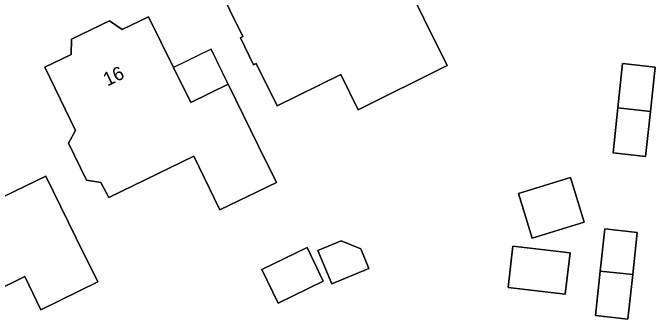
# Model space of a CAD drawing. Extents: x 160455 to 162082, y 388339 to 389736.
# Drawn here: x 161257.82 to 161304.89, y 388536.99 to 388559.44 of the extents above; entities that cross this region are included whole.
import ezdxf

# ---------------------------------------------------------------- set-up
doc = ezdxf.new("R2010")
doc.units = 0
for name, color, linetype in [('IMGEO_Erf', 7, 'Continuous'), ('IMGEO_Pand', 7, 'Continuous'), ('IMGEO_Pand_nummerreeks', 7, 'Continuous'), ('IMGEO_Pand_overbouw', 7, 'Continuous')]:
    doc.layers.add(name, color=color, linetype=linetype)

msp = doc.modelspace()

# ---------------------------------------------------------------- linework, layer by layer
at = {"layer": 'IMGEO_Erf'}
for points in [[(161283.118, 388552.346), (161281.848, 388554.919), (161277.184, 388552.618), (161275.644, 388555.739), (161275.467, 388555.644), (161274.507, 388557.615), (161274.687, 388557.702), (161272.781, 388561.604), (161274.545, 388562.483), (161274.81, 388563.268), (161276.921, 388564.301), (161277.744, 388564.039), (161279.509, 388564.885), (161281.278, 388561.286), (161285.765, 388563.468), (161287.975, 388558.983), (161289.656, 388555.572)], [(161264.85, 388545.899), (161264.283, 388547.021), (161263.232, 388547.192), (161261.901, 388549.894), (161262.426, 388550.812), (161260.175, 388555.451), (161262.101, 388556.389), (161262.126, 388557.505), (161264.896, 388558.846), (161265.825, 388558.221), (161267.764, 388559.149), (161269.603, 388555.425), (161270.861, 388552.878), (161273.608, 388554.217), (161275.808, 388549.727), (161277.136, 388547.015), (161272.993, 388545.001), (161271.084, 388548.929)], [(161302.16, 388552.473), (161302.511, 388555.718), (161304.892, 388555.461), (161304.542, 388552.217), (161304.186, 388548.926), (161301.805, 388549.183)], [(161259.885, 388537.685), (161258.697, 388540.113), (161256.314, 388538.946), (161255.372, 388540.872), (161251.223, 388538.84), (161248.594, 388544.207), (161246.395, 388548.697), (161253.649, 388552.247), (161255.679, 388548.192), (161255.954, 388548.331), (161257.118, 388545.949), (161260.25, 388547.467), (161262.449, 388542.977), (161264.043, 388539.721)], [(161294.871, 388546.191), (161298.695, 388547.365), (161299.7, 388544.093), (161295.876, 388542.919)], [(161300.868, 388540.519), (161301.203, 388543.611), (161303.584, 388543.354), (161303.25, 388540.263), (161302.897, 388536.995), (161300.515, 388537.252)], [(161283.327, 388542.141), (161283.92, 388540.708), (161281.188, 388539.586), (161280.181, 388542.038), (161281.889, 388542.739)], [(161277.256, 388538.178), (161276.067, 388540.622), (161279.382, 388542.234), (161280.571, 388539.789)], [(161294.111, 388539.315), (161294.462, 388542.339), (161298.659, 388541.854), (161298.308, 388538.829)]]:
    msp.add_lwpolyline(points, close=True, dxfattribs=at)
at = {"layer": 'IMGEO_Pand'}
for points in [[(161287.975, 388558.983), (161285.765, 388563.468), (161281.278, 388561.286), (161279.509, 388564.885), (161277.744, 388564.039), (161276.921, 388564.301), (161274.81, 388563.268), (161274.545, 388562.483), (161272.781, 388561.604), (161274.687, 388557.702), (161274.507, 388557.615), (161275.467, 388555.644), (161275.644, 388555.739), (161277.184, 388552.618), (161281.848, 388554.919), (161283.118, 388552.346), (161289.656, 388555.572)], [(161273.608, 388554.217), (161270.861, 388552.878), (161269.603, 388555.425), (161267.764, 388559.149), (161265.825, 388558.221), (161264.896, 388558.846), (161262.126, 388557.505), (161262.101, 388556.389), (161260.175, 388555.451), (161262.426, 388550.812), (161261.901, 388549.894), (161263.232, 388547.192), (161264.283, 388547.021), (161264.85, 388545.899), (161271.084, 388548.929), (161272.993, 388545.001), (161277.136, 388547.015), (161275.808, 388549.727)], [(161302.16, 388552.473), (161304.542, 388552.217), (161304.892, 388555.461), (161302.511, 388555.718)], [(161304.542, 388552.217), (161302.16, 388552.473), (161301.805, 388549.183), (161304.186, 388548.926)], [(161248.594, 388544.207), (161251.223, 388538.84), (161255.372, 388540.872), (161256.314, 388538.946), (161258.697, 388540.113), (161259.885, 388537.685), (161264.043, 388539.721), (161262.449, 388542.977), (161260.25, 388547.467), (161257.118, 388545.949), (161255.954, 388548.331), (161255.679, 388548.192), (161253.649, 388552.247), (161246.395, 388548.697)], [(161294.871, 388546.191), (161295.876, 388542.919), (161299.7, 388544.093), (161298.695, 388547.365)], [(161300.868, 388540.519), (161303.25, 388540.263), (161303.584, 388543.354), (161301.203, 388543.611)], [(161283.327, 388542.141), (161281.889, 388542.739), (161280.181, 388542.038), (161281.188, 388539.586), (161283.92, 388540.708)], [(161276.067, 388540.622), (161277.256, 388538.178), (161280.571, 388539.789), (161279.382, 388542.234)], [(161294.111, 388539.315), (161298.308, 388538.829), (161298.659, 388541.854), (161294.462, 388542.339)], [(161303.25, 388540.263), (161300.868, 388540.519), (161300.515, 388537.252), (161302.897, 388536.995)]]:
    msp.add_lwpolyline(points, close=True, dxfattribs=at)
at = {"layer": 'IMGEO_Pand_overbouw'}
msp.add_lwpolyline([(161273.608, 388554.217), (161272.358, 388556.768), (161269.603, 388555.425), (161270.861, 388552.878)], close=True, dxfattribs=at)

# ---------------------------------------------------------------- texts
at = {"layer": 'IMGEO_Pand_nummerreeks'}
msp.add_text('16', height=1, rotation=26.1956, dxfattribs=at).set_placement((161264.751, 388554.037))

doc.saveas('drawing.dxf')
